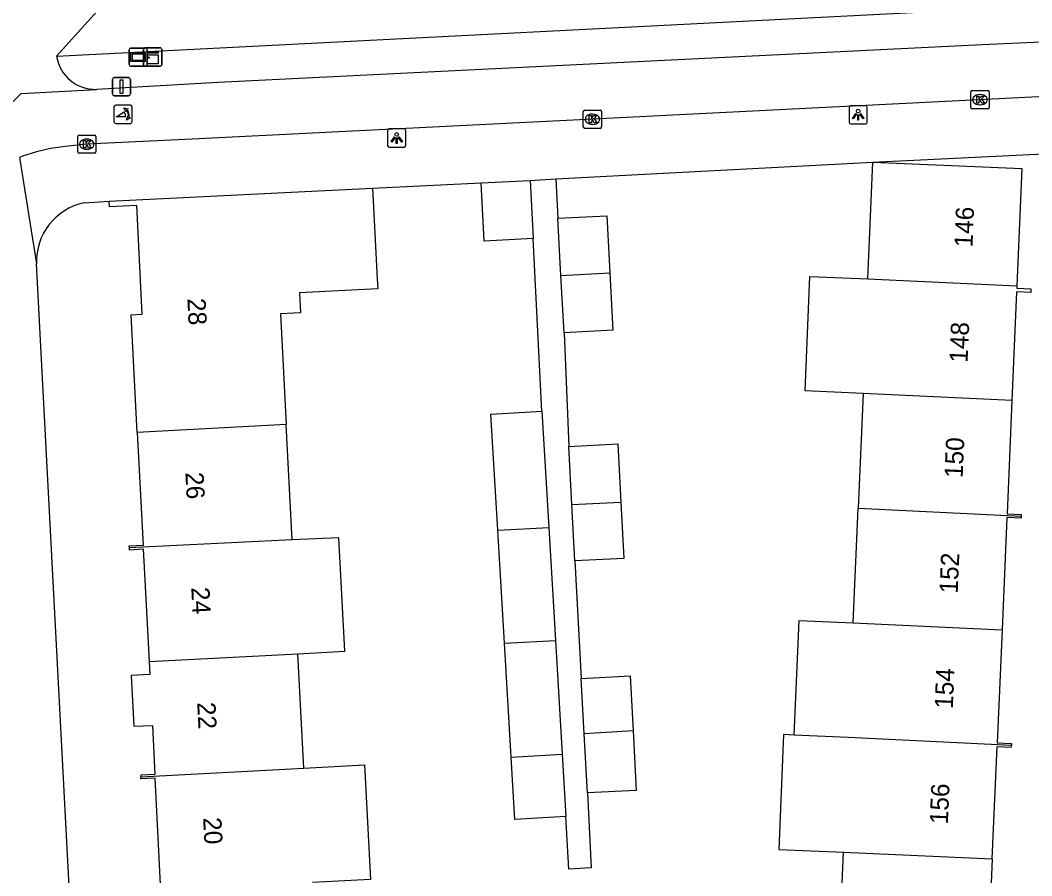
# Model space of a CAD drawing. Extents: x 161084 to 161928, y 385355 to 386522.
# Drawn here: x 161412.9 to 161468.4, y 386268.4 to 386315.4 of the extents above; entities that cross this region are included whole.
import ezdxf

# ---------------------------------------------------------------- set-up
doc = ezdxf.new("R2010")
doc.units = 0
for name, color, linetype in [('IMGEO_Afsluitpaal', 7, 'Continuous'), ('IMGEO_Fietspad_gesloten', 7, 'Continuous'), ('IMGEO_Groenvoorziening', 7, 'Continuous'), ('IMGEO_Hek', 7, 'Continuous'), ('IMGEO_Kast', 7, 'Continuous'), ('IMGEO_Kolk', 7, 'Continuous'), ('IMGEO_Lichtpunt', 7, 'Continuous'), ('IMGEO_Pand', 7, 'Continuous'), ('IMGEO_Pand_nummerreeks', 7, 'Continuous'), ('IMGEO_Poller', 7, 'Continuous'), ('IMGEO_Rijbaan_lokaal_open', 7, 'Continuous'), ('IMGEO_Verklikker', 7, 'Continuous'), ('IMGEO_Voetpad_open', 7, 'Continuous')]:
    doc.layers.add(name, color=color, linetype=linetype)

msp = doc.modelspace()

# ---------------------------------------------------------------- linework, layer by layer
at = {"layer": 'IMGEO_Afsluitpaal'}
for p, q in [((161417.941, 386311.318), (161417.941, 386312.118)), ((161417.941, 386312.118), (161417.941, 386311.318)), ((161418.041, 386312.218), (161418.831, 386312.218)), ((161418.831, 386312.218), (161418.041, 386312.218)), ((161418.931, 386312.118), (161418.931, 386311.318)), ((161418.931, 386311.318), (161418.931, 386312.118)), ((161418.831, 386311.218), (161418.041, 386311.218)), ((161418.041, 386311.218), (161418.831, 386311.218))]:
    msp.add_line(p, q, dxfattribs=at)
msp.add_lwpolyline([(161418.361, 386312.093), (161418.511, 386312.093), (161418.511, 386311.343), (161418.361, 386311.343), (161418.361, 386312.093)], dxfattribs=at)
for centre, start, end in [((161418.041, 386312.118), 90, 180), ((161418.041, 386312.118), 90, 180), ((161418.831, 386312.118), 0, 90), ((161418.831, 386312.118), 360, 90), ((161418.041, 386311.318), 180, 270), ((161418.041, 386311.318), 180, 270), ((161418.831, 386311.318), 270, 0), ((161418.831, 386311.318), 270, 0)]:
    msp.add_arc(centre, 0.1, start, end, dxfattribs=at)
at = {"layer": 'IMGEO_Fietspad_gesloten'}
for points in [[(161544.986, 386315.062), (161542.763, 386314.862), (161524.991, 386313.954), (161502.712, 386312.843), (161500, 386312.709), (161484.037, 386311.922), (161465.522, 386310.997), (161444.331, 386309.926), (161422.323, 386308.836), (161416.541, 386308.553), (161415.343, 386308.426), (161414.548, 386308.317), (161413.765, 386308.138), (161413.002, 386307.889), (161412.836, 386307.825)], [(161468.938, 386314.153), (161465.698, 386314.017), (161423.741, 386311.94), (161417.073, 386311.567)]]:
    msp.add_lwpolyline(points, dxfattribs=at)
at = {"layer": 'IMGEO_Groenvoorziening'}
msp.add_lwpolyline([(161414.877, 386313.382), (161466.536, 386316.019)], dxfattribs=at)
at = {"layer": 'IMGEO_Hek'}
msp.add_lwpolyline([(161414.877, 386313.382), (161466.536, 386316.019)], dxfattribs=at)
at = {"layer": 'IMGEO_Kast'}
for p, q in [((161419.652, 386312.921), (161419.652, 386313.762)), ((161419.652, 386313.762), (161419.652, 386312.921)), ((161419.727, 386313.846), (161420.568, 386313.846)), ((161420.568, 386313.846), (161419.727, 386313.846)), ((161420.652, 386313.771), (161420.652, 386312.93)), ((161420.652, 386312.93), (161420.652, 386313.771)), ((161420.577, 386312.846), (161419.736, 386312.846)), ((161419.736, 386312.846), (161420.577, 386312.846))]:
    msp.add_line(p, q, dxfattribs=at)
for points in [[(161419.847, 386313.636), (161420.447, 386313.636), (161420.447, 386313.551), (161419.847, 386313.551), (161419.847, 386313.636)], [(161419.847, 386313.461), (161420.447, 386313.461), (161420.447, 386312.972), (161419.847, 386312.972), (161419.847, 386313.461)]]:
    msp.add_lwpolyline(points, dxfattribs=at)
msp.add_circle((161419.931, 386313.31), 0.0377, dxfattribs=at)
for centre, start, end in [((161419.73, 386313.768), 92.4484, 184.2845), ((161419.73, 386313.768), 92.4484, 184.2845), ((161420.574, 386313.768), 2.4484, 94.2845), ((161420.574, 386313.768), 2.4484, 94.2845), ((161419.73, 386312.924), 182.4484, 274.2845), ((161419.73, 386312.924), 182.4484, 274.2845), ((161420.574, 386312.924), 272.4484, 4.2845), ((161420.574, 386312.924), 272.4484, 4.2845)]:
    msp.add_arc(centre, 0.0779, start, end, dxfattribs=at)
at = {"layer": 'IMGEO_Kolk'}
for p, q in [((161465.077, 386310.576), (161465.077, 386311.428)), ((161465.152, 386311.502), (161466.004, 386311.502)), ((161465.565, 386311.282), (161465.59, 386311.282)), ((161466.078, 386311.428), (161466.078, 386310.576)), ((161465.588, 386310.722), (161465.563, 386310.722)), ((161443.795, 386309.5), (161443.795, 386310.352)), ((161443.87, 386310.426), (161444.722, 386310.426)), ((161444.283, 386310.206), (161444.308, 386310.206)), ((161444.796, 386310.352), (161444.796, 386309.5)), ((161466.004, 386310.502), (161465.152, 386310.502)), ((161444.306, 386309.646), (161444.281, 386309.646)), ((161416.039, 386308.128), (161416.039, 386308.98)), ((161416.114, 386309.054), (161416.966, 386309.054)), ((161417.04, 386308.98), (161417.04, 386308.128)), ((161444.722, 386309.426), (161443.87, 386309.426)), ((161416.527, 386308.834), (161416.552, 386308.834)), ((161416.966, 386308.054), (161416.114, 386308.054)), ((161416.55, 386308.274), (161416.525, 386308.274))]:
    msp.add_line(p, q, dxfattribs=at)
for points in [[(161465.077, 386310.576), (161465.077, 386311.428)], [(161465.152, 386311.502), (161466.004, 386311.502)], [(161465.398, 386311.202), (161465.521, 386311.202), (161465.521, 386311.051), (161465.651, 386311.202), (161465.815, 386311.202), (161465.669, 386311.051), (161465.822, 386310.802), (161465.67, 386310.802), (161465.585, 386310.966), (161465.521, 386310.899), (161465.521, 386310.802), (161465.398, 386310.802), (161465.398, 386311.202)], [(161466.078, 386311.428), (161466.078, 386310.576)], [(161443.795, 386309.5), (161443.795, 386310.352)], [(161443.87, 386310.426), (161444.722, 386310.426)], [(161444.116, 386310.126), (161444.239, 386310.126), (161444.239, 386309.975), (161444.369, 386310.126), (161444.533, 386310.126), (161444.387, 386309.975), (161444.54, 386309.726), (161444.388, 386309.726), (161444.303, 386309.89), (161444.239, 386309.823), (161444.239, 386309.726), (161444.116, 386309.726), (161444.116, 386310.126)], [(161444.796, 386310.352), (161444.796, 386309.5)], [(161466.004, 386310.502), (161465.152, 386310.502)], [(161416.039, 386308.128), (161416.039, 386308.98)], [(161416.114, 386309.054), (161416.966, 386309.054)], [(161417.04, 386308.98), (161417.04, 386308.128)], [(161444.722, 386309.426), (161443.87, 386309.426)], [(161416.36, 386308.754), (161416.483, 386308.754), (161416.483, 386308.603), (161416.613, 386308.754), (161416.777, 386308.754), (161416.631, 386308.603), (161416.784, 386308.354), (161416.632, 386308.354), (161416.547, 386308.518), (161416.483, 386308.451), (161416.483, 386308.354), (161416.36, 386308.354), (161416.36, 386308.754)], [(161416.966, 386308.054), (161416.114, 386308.054)]]:
    msp.add_lwpolyline(points, dxfattribs=at)
for centre, start, end in [((161465.154, 386311.426), 91.552, 178.448), ((161465.154, 386311.426), 91.552, 178.448), ((161466.002, 386311.426), 1.552, 88.448), ((161466.002, 386311.426), 1.552, 88.448), ((161443.872, 386310.35), 91.552, 178.448), ((161443.872, 386310.35), 91.552, 178.448), ((161444.72, 386310.35), 1.552, 88.448), ((161444.72, 386310.35), 1.552, 88.448), ((161465.154, 386310.578), 181.552, 268.448), ((161465.154, 386310.578), 181.552, 268.448), ((161466.002, 386310.578), 271.552, 358.448), ((161466.002, 386310.578), 271.552, 358.448), ((161416.116, 386308.978), 91.552, 178.448), ((161416.116, 386308.978), 91.552, 178.448), ((161416.964, 386308.978), 1.552, 88.448), ((161416.964, 386308.978), 1.552, 88.448), ((161443.872, 386309.502), 181.552, 268.448), ((161443.872, 386309.502), 181.552, 268.448), ((161444.72, 386309.502), 271.552, 358.448), ((161444.72, 386309.502), 271.552, 358.448), ((161416.116, 386308.13), 181.552, 268.448), ((161416.116, 386308.13), 181.552, 268.448), ((161416.964, 386308.13), 271.552, 358.448), ((161416.964, 386308.13), 271.552, 358.448)]:
    msp.add_arc(centre, 0.0765, start, end, dxfattribs=at)
for centre, major_axis, ratio, start_param, end_param in [((161465.564, 386311.002), (-0.387, 0.002), 0.722429, 4.712389, 7.853982), ((161465.589, 386311.002), (-0.39, 0.002), 0.717154, 1.570796, 4.712389), ((161444.282, 386309.926), (-0.387, 0.002), 0.722429, 4.712389, 7.853982), ((161444.307, 386309.926), (-0.39, 0.002), 0.717154, 1.570796, 4.712389), ((161416.526, 386308.554), (-0.387, 0.002), 0.722429, 4.712389, 7.853982), ((161416.551, 386308.554), (-0.39, 0.002), 0.717154, 1.570796, 4.712389)]:
    msp.add_ellipse(centre, major_axis=major_axis, ratio=ratio, start_param=start_param, end_param=end_param, dxfattribs=at)
at = {"layer": 'IMGEO_Lichtpunt'}
for p, q in [((161459.294, 386310.668), (161458.486, 386310.668)), ((161459.294, 386310.668), (161458.486, 386310.668)), ((161458.392, 386310.573), (161458.392, 386309.766)), ((161458.392, 386310.573), (161458.392, 386309.766)), ((161459.388, 386309.766), (161459.388, 386310.573)), ((161459.388, 386309.766), (161459.388, 386310.573)), ((161458.486, 386309.672), (161459.294, 386309.672)), ((161458.486, 386309.672), (161459.294, 386309.672)), ((161433.052, 386309.296), (161433.052, 386308.489)), ((161433.052, 386309.296), (161433.052, 386308.489)), ((161433.954, 386309.391), (161433.146, 386309.391)), ((161433.954, 386309.391), (161433.146, 386309.391)), ((161434.048, 386308.489), (161434.048, 386309.296)), ((161434.048, 386308.489), (161434.048, 386309.296)), ((161433.146, 386308.395), (161433.954, 386308.395)), ((161433.146, 386308.395), (161433.954, 386308.395))]:
    msp.add_line(p, q, dxfattribs=at)
for points in [[(161458.766, 386310.237), (161458.805, 386310.209), (161458.617, 386309.947), (161458.579, 386309.974), (161458.766, 386310.237)], [(161458.868, 386310.189), (161458.915, 386310.189), (161458.915, 386309.867), (161458.868, 386309.867), (161458.868, 386310.189)], [(161458.978, 386310.209), (161459.016, 386310.236), (161459.203, 386309.974), (161459.164, 386309.946), (161458.978, 386310.209)], [(161433.426, 386308.96), (161433.465, 386308.932), (161433.277, 386308.67), (161433.239, 386308.697), (161433.426, 386308.96)], [(161433.638, 386308.932), (161433.676, 386308.959), (161433.863, 386308.697), (161433.824, 386308.669), (161433.638, 386308.932)], [(161433.528, 386308.912), (161433.575, 386308.912), (161433.575, 386308.59), (161433.528, 386308.59), (161433.528, 386308.912)]]:
    msp.add_lwpolyline(points, dxfattribs=at)
for centre in [(161458.891, 386310.371), (161433.551, 386309.094)]:
    msp.add_circle(centre, 0.0994, dxfattribs=at)
for centre, start, end in [((161458.486, 386310.573), 90, 180), ((161458.486, 386310.573), 90, 180), ((161459.294, 386310.573), 0, 90), ((161459.294, 386310.573), 0, 90), ((161458.486, 386309.766), 180, 270), ((161458.486, 386309.766), 180, 270), ((161459.294, 386309.766), 270, 0), ((161459.294, 386309.766), 270, 360), ((161433.146, 386309.296), 90, 180), ((161433.146, 386309.296), 90, 180), ((161433.954, 386309.296), 0, 90), ((161433.954, 386309.296), 0, 90), ((161433.146, 386308.489), 180, 270), ((161433.146, 386308.489), 180, 270), ((161433.954, 386308.489), 270, 0), ((161433.954, 386308.489), 270, 360)]:
    msp.add_arc(centre, 0.0946, start, end, dxfattribs=at)
at = {"layer": 'IMGEO_Pand'}
for points in [[(161459.425, 386301.161), (161459.7, 386307.571)], [(161459.7, 386307.571), (161467.872, 386307.217), (161467.596, 386300.77)], [(161438.184, 386306.427), (161440.881, 386306.569)], [(161441.05, 386303.374), (161438.354, 386303.233), (161438.184, 386306.427)], [(161440.881, 386306.569), (161441.05, 386303.374)], [(161417.759, 386305.421), (161432.227, 386306.147)], [(161432.227, 386306.147), (161432.478, 386301.154), (161432.506, 386300.604), (161428.212, 386300.389), (161428.268, 386299.291), (161427.17, 386299.236), (161427.483, 386293.156)], [(161419.309, 386292.725), (161418.977, 386299.181), (161419.577, 386299.224), (161419.277, 386305.194), (161417.78, 386305.109), (161417.759, 386305.421)], [(161442.404, 386304.487), (161445.093, 386304.629), (161445.259, 386301.49)], [(161442.571, 386301.343), (161442.404, 386304.487)], [(161442.571, 386301.343), (161445.259, 386301.49)], [(161442.737, 386298.202), (161442.571, 386301.343)], [(161445.259, 386301.49), (161445.426, 386298.344), (161442.737, 386298.202)], [(161459.156, 386294.866), (161455.97, 386295.003), (161456.24, 386301.297), (161459.425, 386301.161)], [(161459.425, 386301.161), (161467.596, 386300.77)], [(161467.596, 386300.77), (161467.591, 386300.643), (161468.373, 386300.61), (161468.364, 386300.41), (161467.583, 386300.443), (161467.328, 386294.486)], [(161459.156, 386294.866), (161458.886, 386288.572)], [(161467.328, 386294.486), (161459.156, 386294.866)], [(161467.328, 386294.486), (161467.062, 386288.254), (161467.846, 386288.216), (161467.841, 386288.123)], [(161439.097, 386287.36), (161438.723, 386293.718), (161441.522, 386293.883)], [(161441.522, 386293.883), (161441.897, 386287.494)], [(161427.483, 386293.156), (161419.309, 386292.725)], [(161427.809, 386286.817), (161427.483, 386293.156)], [(161419.309, 386292.725), (161419.628, 386286.522), (161418.851, 386286.485), (161418.856, 386286.387)], [(161443.005, 386291.948), (161445.694, 386292.09), (161445.864, 386288.892)], [(161443.174, 386288.759), (161443.005, 386291.948)], [(161443.174, 386288.759), (161445.864, 386288.892)], [(161443.338, 386285.663), (161443.174, 386288.759)], [(161445.864, 386288.892), (161446.027, 386285.805), (161443.338, 386285.663)], [(161458.616, 386282.269), (161458.886, 386288.572)], [(161458.886, 386288.572), (161467.841, 386288.123)], [(161467.841, 386288.123), (161467.836, 386288.021), (161467.053, 386288.054), (161466.79, 386281.887)], [(161439.097, 386287.36), (161441.897, 386287.494)], [(161439.461, 386281.155), (161439.097, 386287.36)], [(161441.897, 386287.494), (161442.261, 386281.3)], [(161427.809, 386286.817), (161418.856, 386286.387)], [(161428.131, 386280.567), (161430.703, 386280.7), (161430.382, 386286.941), (161427.809, 386286.817)], [(161418.856, 386286.387), (161418.861, 386286.282), (161419.639, 386286.322), (161419.957, 386280.143)], [(161455.371, 386276.101), (161455.641, 386282.397), (161458.616, 386282.269)], [(161458.616, 386282.269), (161466.79, 386281.887)], [(161466.79, 386281.887), (161466.525, 386275.665), (161467.303, 386275.632), (161467.299, 386275.529)], [(161439.461, 386281.155), (161442.261, 386281.3)], [(161442.261, 386281.3), (161442.628, 386275.043)], [(161439.829, 386274.894), (161439.461, 386281.155)], [(161419.957, 386280.143), (161419.994, 386279.431), (161418.965, 386279.378), (161419.109, 386276.582), (161420.137, 386276.634), (161420.276, 386273.938), (161419.498, 386273.897), (161419.503, 386273.811)], [(161419.957, 386280.143), (161428.131, 386280.567)], [(161428.454, 386274.288), (161428.131, 386280.567)], [(161443.686, 386279.208), (161446.375, 386279.35), (161446.535, 386276.325)], [(161443.847, 386276.174), (161443.686, 386279.208)], [(161446.535, 386276.325), (161443.847, 386276.174)], [(161446.535, 386276.325), (161446.708, 386273.065), (161444.019, 386272.923)], [(161444.019, 386272.923), (161443.847, 386276.174)], [(161455.371, 386276.101), (161454.795, 386276.126), (161454.525, 386269.822), (161458.076, 386269.67)], [(161467.299, 386275.529), (161458.346, 386275.974), (161455.371, 386276.101)], [(161466.252, 386269.309), (161466.515, 386275.465), (161467.295, 386275.435), (161467.299, 386275.529)], [(161439.829, 386274.894), (161442.628, 386275.043)], [(161442.829, 386271.631), (161440.03, 386271.467), (161439.829, 386274.894)], [(161442.628, 386275.043), (161442.829, 386271.631)], [(161419.503, 386273.811), (161428.454, 386274.288)], [(161428.454, 386274.288), (161431.789, 386274.46), (161432.113, 386268.165), (161428.934, 386268.002)], [(161420.605, 386267.539), (161420.286, 386273.738), (161419.509, 386273.698), (161419.503, 386273.811)], [(161457.807, 386263.385), (161458.076, 386269.67)], [(161458.076, 386269.67), (161466.252, 386269.309)], [(161466.252, 386269.309), (161465.986, 386263.076), (161466.767, 386263.043), (161466.762, 386262.942)]]:
    msp.add_lwpolyline(points, dxfattribs=at)
at = {"layer": 'IMGEO_Poller'}
for p, q in [((161418.93, 386310.695), (161418.122, 386310.695)), ((161418.93, 386310.695), (161418.122, 386310.695)), ((161418.028, 386310.6), (161418.028, 386309.793)), ((161418.028, 386310.6), (161418.028, 386309.793)), ((161419.024, 386309.793), (161419.024, 386310.6)), ((161419.024, 386309.793), (161419.024, 386310.6)), ((161418.122, 386309.698), (161418.93, 386309.698)), ((161418.122, 386309.698), (161418.93, 386309.698))]:
    msp.add_line(p, q, dxfattribs=at)
for points in [[(161418.663, 386310.051), (161418.15, 386310.051), (161418.58, 386310.326)], [(161418.707, 386310.424), (161418.695, 386310.351), (161418.57, 386310.556)], [(161418.57, 386310.556), (161418.801, 386310.49), (161418.73, 386310.458)], [(161418.723, 386309.879), (161418.789, 386310.11), (161418.819, 386310.042)], [(161418.855, 386310.015), (161418.927, 386310.004), (161418.723, 386309.879)]]:
    msp.add_lwpolyline(points, dxfattribs=at)
for centre, radius, start, end in [((161418.122, 386310.6), 0.0946, 90, 180), ((161418.122, 386310.6), 0.0946, 90, 180), ((161418.93, 386310.6), 0.0946, 0, 90), ((161418.93, 386310.6), 0.0946, 0, 90), ((161418.335, 386310.101), 0.332, 351.3247, 42.4854), ((161418.349, 386310.111), 0.476, 351.7527, 41.1691), ((161418.349, 386310.111), 0.516, 349.3569, 42.2912), ((161418.122, 386309.793), 0.0946, 180, 270), ((161418.122, 386309.793), 0.0946, 180, 270), ((161418.93, 386309.793), 0.0946, 270, 0), ((161418.93, 386309.793), 0.0946, 270, 0)]:
    msp.add_arc(centre, radius, start, end, dxfattribs=at)
at = {"layer": 'IMGEO_Rijbaan_lokaal_open'}
for points in [[(161417.105, 386315.861), (161414.877, 386313.382)], [(161411.375, 386309.811), (161412.933, 386311.331), (161417.073, 386311.567)]]:
    msp.add_lwpolyline(points, dxfattribs=at)
msp.add_arc((161417.003, 386313.718), 2.152, 188.9898, 271.8625, dxfattribs=at)
at = {"layer": 'IMGEO_Verklikker'}
for p, q in [((161418.859, 386312.938), (161418.859, 386313.738)), ((161418.859, 386313.738), (161418.859, 386312.938)), ((161418.959, 386313.838), (161419.749, 386313.838)), ((161419.749, 386313.838), (161418.959, 386313.838)), ((161419.849, 386313.738), (161419.849, 386312.938)), ((161419.849, 386312.938), (161419.849, 386313.738)), ((161419.749, 386312.838), (161418.959, 386312.838)), ((161418.959, 386312.838), (161419.749, 386312.838))]:
    msp.add_line(p, q, dxfattribs=at)
for points in [[(161418.96, 386313.57), (161419.748, 386313.57), (161419.748, 386313.106), (161418.96, 386313.106), (161418.96, 386313.57)], [(161419.025, 386313.505), (161419.025, 386313.171), (161419.683, 386313.171), (161419.683, 386313.505), (161419.025, 386313.505)]]:
    msp.add_lwpolyline(points, dxfattribs=at)
for centre, start, end in [((161418.959, 386313.738), 90, 180), ((161418.959, 386313.738), 90, 180), ((161419.749, 386313.738), 0, 90), ((161419.749, 386313.738), 360, 90), ((161418.959, 386312.938), 180, 270), ((161418.959, 386312.938), 180, 270), ((161419.749, 386312.938), 270, 0), ((161419.749, 386312.938), 270, 0)]:
    msp.add_arc(centre, 0.1, start, end, dxfattribs=at)
at = {"layer": 'IMGEO_Voetpad_open'}
for points in [[(161459.7, 386307.571), (161467.928, 386307.968), (161470.642, 386308.097)], [(161412.836, 386307.825), (161413.777, 386301.99)], [(161442.294, 386306.644), (161459.7, 386307.571)], [(161432.227, 386306.147), (161438.184, 386306.427)], [(161440.881, 386306.569), (161442.294, 386306.644)], [(161442.294, 386306.644), (161442.404, 386304.487)], [(161416.386, 386305.336), (161417.759, 386305.421)], [(161441.522, 386293.883), (161441.05, 386303.374)], [(161419.017, 386254.155), (161418.813, 386254.167), (161418.551, 386254.203), (161418.293, 386254.262), (161418.041, 386254.344), (161417.798, 386254.449), (161417.565, 386254.574), (161417.344, 386254.72), (161417.137, 386254.885), (161416.946, 386255.068), (161416.772, 386255.267), (161416.616, 386255.481), (161416.48, 386255.708), (161416.365, 386255.947), (161416.271, 386256.194), (161416.2, 386256.449), (161416.152, 386256.709), (161416.128, 386256.973), (161413.777, 386301.99)], [(161442.737, 386298.202), (161443.005, 386291.948)], [(161443.338, 386285.663), (161443.686, 386279.208)], [(161444.019, 386272.923), (161444.236, 386268.815), (161442.999, 386268.742), (161442.829, 386271.631)]]:
    msp.add_lwpolyline(points, dxfattribs=at)
msp.add_arc((161417.064, 386302.117), 3.289, 101.8937, 182.2166, dxfattribs=at)

# ---------------------------------------------------------------- texts
at = {"layer": 'IMGEO_Pand_nummerreeks'}
for s, rotation, p in [('146', 87.5542, (161465.163, 386302.871)), ('28', 272.8768, (161422.057, 386300.075)), ('148', 87.5542, (161464.893, 386296.539)), ('150', 87.5537, (161464.623, 386290.203)), ('26', 272.9448, (161421.946, 386290.52)), ('152', 87.5542, (161464.351, 386283.862)), ('24', 272.9448, (161422.271, 386284.202)), ('154', 87.5537, (161464.082, 386277.528)), ('22', 272.9448, (161422.596, 386277.886)), ('156', 87.5537, (161463.811, 386271.192)), ('20', 272.9458, (161422.921, 386271.561))]:
    msp.add_text(s, height=1, rotation=rotation, dxfattribs=at).set_placement(p)

doc.saveas('drawing.dxf')
